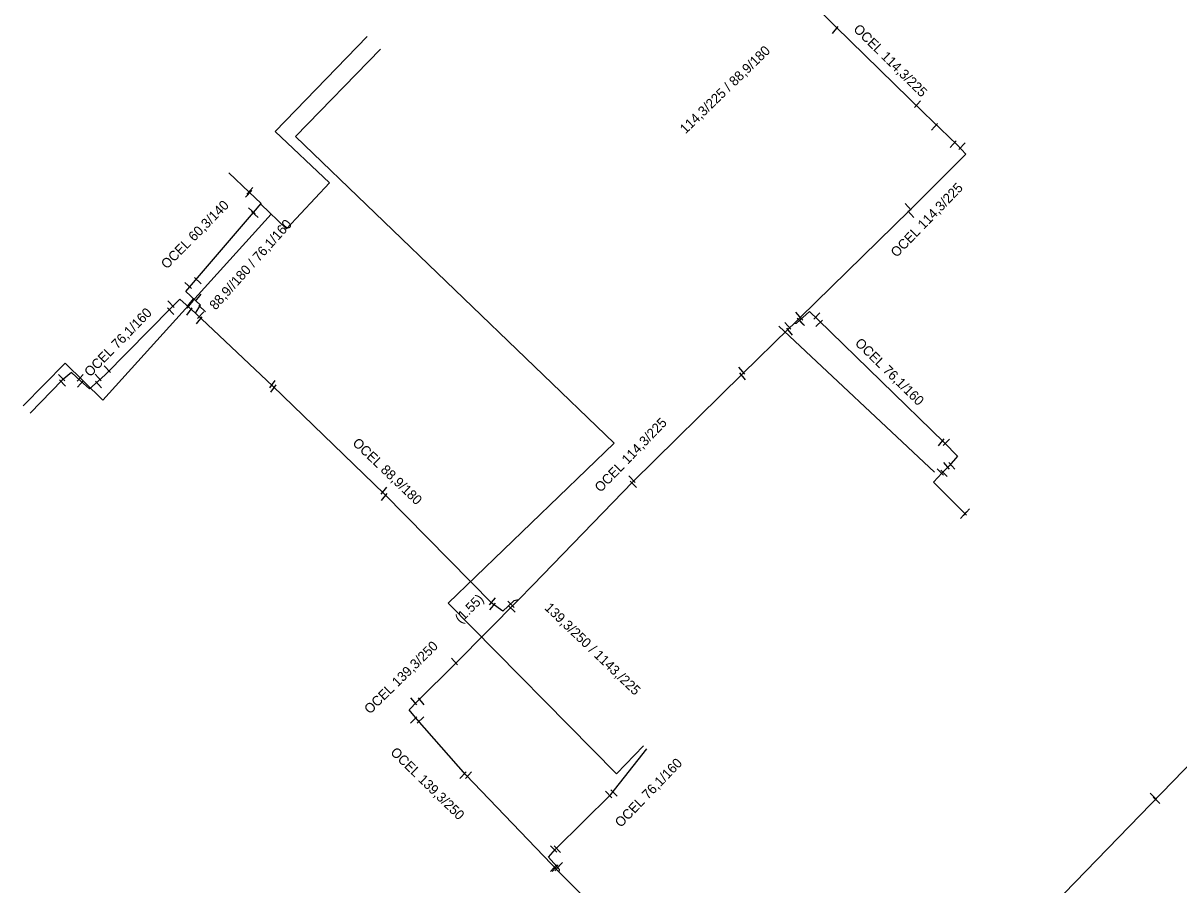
# Model space of a CAD drawing. Extents: x -642943 to -623314, y -1138561 to -1113539.
# Drawn here: x -641788.2 to -641698.7, y -1114109.7 to -1114043 of the extents above; entities that cross this region are included whole.
import ezdxf

# ---------------------------------------------------------------- set-up
doc = ezdxf.new("R2010")
doc.units = 0
for name, color, linetype in [('horkovod dimenze', 7, 'Continuous'), ('horkovod předisol', 7, 'Continuous'), ('horkovod sváry', 7, 'Continuous'), ('horkovod trasa', 7, 'Continuous'), ('horkovod zrušený', 7, 'Continuous')]:
    doc.layers.add(name, color=color, linetype=linetype)

# ---------------------------------------------------------------- blocks, each defined once
blk = doc.blocks.new('SPH_2')
at = {"layer": 'horkovod sváry'}
blk.add_line((-0.0001, -0.0349), (0.0001, 0.0349), dxfattribs=at)
blk = doc.blocks.new('SPH_1')
at = {"layer": 'horkovod sváry'}
blk.add_line((0.0001, -0.035), (-0.0001, 0.035), dxfattribs=at)
blk = doc.blocks.new('SPH')
at = {"layer": 'horkovod sváry'}
blk.add_line((0, -0.035), (0, 0.035), dxfattribs=at)

msp = doc.modelspace()

# ---------------------------------------------------------------- linework, layer by layer
at = {"layer": 'horkovod předisol'}
for points in [[(-641728.499, -1114066.243), (-641728.028, -1114065.768), (-641719.578, -1114057.495), (-641715.209, -1114053.134), (-641715.879, -1114052.422), (-641718.474, -1114049.943), (-641725.312, -1114043.256), (-641726.755, -1114041.822)], [(-641720.092, -1114126.988), (-641721.418, -1114125.861), (-641720.851, -1114125.065), (-641714.891, -1114118.203), (-641712.701, -1114115.876), (-641709.289, -1114112.08), (-641692.48, -1114094.759), (-641683.515, -1114085.539), (-641684.619, -1114084.426), (-641685.212, -1114083.625), (-641682.993, -1114081.401), (-641681.73, -1114082.645), (-641681.264, -1114083.194), (-641660.281, -1114061.531), (-641651.849, -1114053.534), (-641650.66, -1114052.417)], [(-641774.833, -1114065.441), (-641774.439, -1114064.833), (-641775.583, -1114063.771), (-641774.998, -1114063.059), (-641770.359, -1114057.664), (-641769.747, -1114056.953), (-641770.679, -1114056.077), (-641772.268, -1114054.58)], [(-641774.833, -1114065.441), (-641776.046, -1114064.369), (-641776.732, -1114065.029), (-641781.824, -1114070.21), (-641782.369, -1114070.694), (-641783.035, -1114071.285), (-641783.742, -1114070.677), (-641784.447, -1114070.021), (-641785.152, -1114070.626), (-641787.624, -1114073.172)], [(-641749.836, -1114087.611), (-641750.2, -1114087.706), (-641751.042, -1114088.505), (-641751.873, -1114087.909), (-641760.239, -1114079.428), (-641768.858, -1114071.08), (-641774.833, -1114065.441)], [(-641728.499, -1114066.243), (-641728.331, -1114066.227), (-641727.313, -1114065.299), (-641726.632, -1114065.965), (-641716.901, -1114075.45), (-641715.852, -1114076.513), (-641716.5, -1114077.246), (-641717.048, -1114077.795), (-641717.719, -1114078.517), (-641715.156, -1114081.07)], [(-641749.836, -1114087.611), (-641748.715, -1114086.474), (-641740.987, -1114078.497), (-641732.498, -1114070.122), (-641728.901, -1114066.633), (-641728.499, -1114066.243)], [(-641746.688, -1114108.69), (-641753.925, -1114101.172), (-641757.693, -1114096.884), (-641758.293, -1114096.137), (-641757.669, -1114095.479), (-641754.696, -1114092.523), (-641749.836, -1114087.611)], [(-641746.688, -1114108.69), (-641746.655, -1114108.49), (-641747.524, -1114107.529), (-641746.975, -1114106.92), (-641742.701, -1114102.687), (-641739.906, -1114099.161)], [(-641720.235, -1114127.193), (-641721.781, -1114125.978), (-641722.367, -1114126.63), (-641724.93, -1114129.341), (-641725.766, -1114128.663), (-641737.764, -1114117.627), (-641746.688, -1114108.69)]]:
    msp.add_lwpolyline(points, dxfattribs=at)
at = {"layer": 'horkovod trasa'}
for points in [[(-641728.499, -1114066.243), (-641728.028, -1114065.768), (-641719.578, -1114057.495), (-641715.209, -1114053.134), (-641715.879, -1114052.422), (-641718.474, -1114049.943), (-641725.312, -1114043.256), (-641726.755, -1114041.822)], [(-641720.092, -1114126.988), (-641721.418, -1114125.861), (-641720.851, -1114125.065), (-641714.891, -1114118.203), (-641712.701, -1114115.876), (-641709.289, -1114112.08), (-641692.48, -1114094.759), (-641683.515, -1114085.539), (-641684.619, -1114084.426), (-641685.212, -1114083.625), (-641682.993, -1114081.401), (-641681.73, -1114082.645), (-641681.264, -1114083.194), (-641660.281, -1114061.531), (-641651.849, -1114053.534), (-641650.66, -1114052.417)], [(-641774.833, -1114065.441), (-641774.439, -1114064.833), (-641775.583, -1114063.771), (-641774.998, -1114063.059), (-641770.359, -1114057.664), (-641769.747, -1114056.953), (-641770.679, -1114056.077), (-641772.268, -1114054.58)], [(-641774.833, -1114065.441), (-641776.046, -1114064.369), (-641776.732, -1114065.029), (-641781.824, -1114070.21), (-641782.369, -1114070.694), (-641783.035, -1114071.285), (-641783.742, -1114070.677), (-641784.447, -1114070.021), (-641785.152, -1114070.626), (-641787.624, -1114073.172)], [(-641749.836, -1114087.611), (-641750.2, -1114087.706), (-641751.042, -1114088.505), (-641751.873, -1114087.909), (-641760.239, -1114079.428), (-641768.858, -1114071.08), (-641774.833, -1114065.441)], [(-641728.499, -1114066.243), (-641728.331, -1114066.227), (-641727.313, -1114065.299), (-641726.632, -1114065.965), (-641716.901, -1114075.45), (-641715.852, -1114076.513), (-641716.5, -1114077.246), (-641717.048, -1114077.795), (-641717.719, -1114078.517), (-641715.156, -1114081.07)], [(-641749.836, -1114087.611), (-641748.715, -1114086.474), (-641740.987, -1114078.497), (-641732.498, -1114070.122), (-641728.901, -1114066.633), (-641728.499, -1114066.243)], [(-641746.688, -1114108.69), (-641753.925, -1114101.172), (-641757.693, -1114096.884), (-641758.293, -1114096.137), (-641757.669, -1114095.479), (-641754.696, -1114092.523), (-641749.836, -1114087.611)], [(-641746.688, -1114108.69), (-641746.655, -1114108.49), (-641747.524, -1114107.529), (-641746.975, -1114106.92), (-641742.701, -1114102.687), (-641739.906, -1114099.161)], [(-641720.235, -1114127.193), (-641721.781, -1114125.978), (-641722.367, -1114126.63), (-641724.93, -1114129.341), (-641725.766, -1114128.663), (-641737.764, -1114117.627), (-641746.688, -1114108.69)]]:
    msp.add_lwpolyline(points, dxfattribs=at)
at = {"layer": 'horkovod zrušený'}
for p, q in [((-641768.673, -1114051.393), (-641761.539, -1114044.033)), ((-641767.085, -1114051.772), (-641760.53, -1114045.011)), ((-641768.673, -1114051.393), (-641764.453, -1114055.357)), ((-641767.085, -1114051.772), (-641742.428, -1114075.508)), ((-641764.453, -1114055.357), (-641767.792, -1114058.928)), ((-641767.792, -1114058.928), (-641769.781, -1114056.996)), ((-641768.97, -1114057.785), (-641781.997, -1114072.171)), ((-641717.638, -1114077.737), (-641729.699, -1114066.439)), ((-641784.924, -1114069.3), (-641788.18, -1114072.62)), ((-641781.997, -1114072.171), (-641784.924, -1114069.3)), ((-641742.428, -1114075.508), (-641755.268, -1114087.877)), ((-641755.268, -1114087.877), (-641742.257, -1114101.073)), ((-641742.257, -1114101.073), (-641740.169, -1114098.918))]:
    msp.add_line(p, q, dxfattribs=at)

# ---------------------------------------------------------------- block references
at = {"layer": 'horkovod sváry'}
for name, p, xscale, yscale, rotation in [('SPH_1', (-641725.31, -1114043.52), 10.000002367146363, 10.000002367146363, -39.3133415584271), ('SPH_2', (-641718.95, -1114049.27), 9.999983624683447, 9.999983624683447, -40.993943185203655), ('SPH_1', (-641717.64, -1114051.03), 10.000008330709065, 10.000008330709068, -41.87784213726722), ('SPH_2', (-641716.2, -1114052.37), 10.000000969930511, 10.000000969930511, -40.83110011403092), ('SPH_2', (-641715.51, -1114052.52), 9.999986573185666, 9.999986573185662, -44.179679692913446), ('SPH_2', (-641770.72, -1114056.2), 10.000022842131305, 10.000022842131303, -42.19748522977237), ('SPH_2', (-641770.64, -1114055.98), 10.000022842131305, 10.000022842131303, -42.19748522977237), ('SPH_1', (-641719.67, -1114057.22), 10.000004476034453, 10.000004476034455, 42.56745038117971), ('SPH_2', (-641770.48, -1114057.52), 10.000025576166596, 10.000025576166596, 48.295802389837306), ('SPH_1', (-641770.25, -1114057.8), 10.00000085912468, 10.000000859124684, 47.68560668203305), ('SPH_2', (-641719.48, -1114057.78), 9.99999069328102, 9.99999069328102, 42.469063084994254), ('SPH_2', (-641775.4, -1114063.3), 9.999999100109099, 9.999999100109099, 46.95904401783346), ('SPH_2', (-641774.66, -1114062.93), 10.000009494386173, 10.00000949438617, 46.210905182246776), ('SPH_2', (-641774.62, -1114064.24), 9.999993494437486, 9.999993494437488, -37.71682057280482), ('SPH_2', (-641776.76, -1114065.28), 10.00000848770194, 10.00000848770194, 43.89193506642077), ('SPH', (-641776.73, -1114064.75), 10.000016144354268, 10.000016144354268, 42.38182094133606), ('SPH_2', (-641775.31, -1114065.32), 9.999973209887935, 9.999973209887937, -36.11935249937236), ('SPH_2', (-641775.25, -1114064.77), 9.999983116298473, 9.999983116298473, -38.876148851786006), ('SPH_2', (-641775.21, -1114064.6), 10.00000132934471, 10.00000132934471, -40.17423741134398), ('SPH_2', (-641774.33, -1114065.09), 10.000008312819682, 10.000008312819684, 46.99339863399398), ('SPH_2', (-641774.54, -1114065.99), 9.999991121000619, 9.99999112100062, -39.86839295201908), ('SPH_2', (-641774.44, -1114065.59), 10.000000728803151, 10.00000072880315, -43.72191515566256), ('SPH_1', (-641728.14, -1114065.63), 10.000000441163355, 10.000000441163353, 40.13409771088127), ('SPH_2', (-641728.07, -1114065.72), 9.999989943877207, 9.999989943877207, 41.42730201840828), ('SPH_1', (-641728.02, -1114066.08), 9.999985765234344, 9.999985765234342, 42.58783929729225), ('SPH_1', (-641727.95, -1114066.14), 10.000002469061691, 10.000002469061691, 42.57217062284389), ('SPH_2', (-641726.75, -1114065.66), 10.00000923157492, 10.000009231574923, -43.39052492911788), ('SPH', (-641726.57, -1114066.23), 9.999991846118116, 9.999991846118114, -47.14744874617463), ('SPH_2', (-641728.99, -1114066.41), 9.999991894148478, 9.999991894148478, 42.02142175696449), ('SPH_2', (-641728.85, -1114066.87), 9.999995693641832, 9.999995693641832, 41.39063212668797), ('SPH_2', (-641781.66, -1114069.78), 9.999990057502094, 9.999990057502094, 43.76776908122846), ('SPH_2', (-641732.55, -1114069.89), 10.000008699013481, 10.000008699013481, 41.47739942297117), ('SPH_2', (-641785.19, -1114070.43), 9.999996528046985, 9.999996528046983, 44.18892576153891), ('SPH_2', (-641783.76, -1114070.44), 10.000008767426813, 10.000008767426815, -41.14599288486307), ('SPH_2', (-641782.37, -1114070.42), 10.000016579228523, 10.000016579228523, 43.29766704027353), ('SPH_2', (-641732.48, -1114070.33), 10.00002172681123, 10.000021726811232, 38.99911118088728), ('SPH_2', (-641785.13, -1114070.84), 10.000011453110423, 10.000011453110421, 43.63737474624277), ('SPH_1', (-641783.74, -1114070.92), 9.999995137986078, 9.999995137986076, -42.812149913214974), ('SPH_2', (-641782.35, -1114070.97), 10.000001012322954, 10.000001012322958, 42.40863432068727), ('SPH_2', (-641768.88, -1114070.93), 9.999995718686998, 9.999995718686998, -36.65517261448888), ('SPH_2', (-641768.79, -1114071.27), 10.000004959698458, 10.000004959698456, -36.54247327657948), ('SPH_2', (-641717.11, -1114075.44), 10.000018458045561, 10.000018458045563, -40.26360371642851), ('SPH_2', (-641716.73, -1114075.44), 9.999991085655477, 9.999991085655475, -43.52036701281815), ('SPH_2', (-641717.19, -1114077.73), 10.00001035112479, 10.000010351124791, 43.653603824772), ('SPH_2', (-641716.9, -1114077.83), 9.999998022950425, 9.999998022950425, 45.374114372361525), ('SPH', (-641716.7, -1114077.25), 9.999990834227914, 9.999990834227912, 40.65648144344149), ('SPH_2', (-641716.3, -1114077.25), 10.000015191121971, 10.000015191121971, 43.55188694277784), ('SPH_2', (-641741.05, -1114078.29), 10.000019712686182, 10.000019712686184, 42.448297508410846), ('SPH_2', (-641740.94, -1114078.69), 9.999974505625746, 9.999974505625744, 45.40958414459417), ('SPH_2', (-641760.25, -1114079.18), 9.999996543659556, 9.999996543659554, -37.36215857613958), ('SPH_1', (-641760.22, -1114079.67), 10.000023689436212, 10.000023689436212, -38.03644570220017), ('SPH_1', (-641715.39, -1114081.08), 10.000013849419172, 10.000013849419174, -42.33706059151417), ('SPH_2', (-641715.16, -1114080.84), 10.000010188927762, 10.00001018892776, -43.62190009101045), ('SPH_1', (-641751.85, -1114087.74), 9.999998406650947, 9.999998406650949, -40.638510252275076), ('SPH_2', (-641751.83, -1114088.14), 9.999982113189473, 9.999982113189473, -40.08883446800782), ('SPH_2', (-641750.41, -1114087.97), 9.999987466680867, 9.999987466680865, 43.58849430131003), ('SPH_2', (-641750.35, -1114088.32), 10.000007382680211, 10.000007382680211, 45.89145109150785), ('SPH_2', (-641754.8, -1114092.39), 10.000016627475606, 10.000016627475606, 42.0259630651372), ('SPH_2', (-641757.94, -1114095.47), 10.000009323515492, 10.00000932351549, 39.821045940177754), ('SPH_2', (-641757.35, -1114095.48), 9.999980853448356, 9.999980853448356, 38.61139005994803), ('SPH_2', (-641757.94, -1114096.91), 9.999985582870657, 9.999985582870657, -44.84605350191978), ('SPH_2', (-641757.42, -1114096.93), 10.000018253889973, 10.000018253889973, -45.589758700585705), ('SPH_2', (-641754.13, -1114101.19), 9.999991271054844, 9.999991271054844, -43.0756877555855), ('SPH_2', (-641753.71, -1114101.19), 9.999996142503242, 9.999996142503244, -41.55621161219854), ('SPH_2', (-641742.86, -1114102.69), 9.999978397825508, 9.999978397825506, 42.398996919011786), ('SPH_2', (-641742.44, -1114102.57), 9.99998915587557, 9.999989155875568, 43.80362235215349), ('SPH_2', (-641700.688, -1114102.822), 9.999982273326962, 9.99998227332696, 44.79228514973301), ('SPH_2', (-641700.451, -1114103.133), 10.000021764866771, 10.00002176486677, 46.373003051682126), ('SPH_2', (-641747.12, -1114106.9), 10.000012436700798, 10.000012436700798, 43.01679592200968), ('SPH_2', (-641746.83, -1114106.92), 9.99998645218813, 9.99998645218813, 43.64341014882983), ('SPH_2', (-641747.13, -1114108.39), 10.000003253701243, 10.000003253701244, -43.405245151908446), ('SPH_2', (-641746.99, -1114108.38), 9.999993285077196, 9.999993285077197, -41.17832020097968), ('SPH_2', (-641746.79, -1114108.33), 10.000025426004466, 10.000025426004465, -43.49112001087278), ('SPH_2', (-641746.68, -1114108.21), 10.00000416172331, 10.000004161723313, -43.411850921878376)]:
    msp.add_blockref(name, p, dxfattribs=dict(at, xscale=xscale, yscale=yscale, rotation=rotation))

# ---------------------------------------------------------------- texts
at = {"layer": 'horkovod dimenze'}
for s, height, rotation, p in [('OCEL 114,3/225', 0.75, 315.37226, (-641723.967, -1114043.531)), ('114,3/225 / 88,9/180', 0.75, 44.01397, (-641736.91, -1114051.606)), ('OCEL 114,3/225', 0.74999, 45.95941, (-641720.57, -1114061.171)), ('OCEL 60,3/140', 0.75, 45.27706, (-641777.055, -1114062.071)), ('88,9//180 / 76,1/160', 0.74999, 48.12953, (-641773.279, -1114065.246)), ('OCEL 76,1/160', 0.75, 45.63106, (-641782.991, -1114070.417)), ('OCEL 76,1/160', 0.75, 315.69446, (-641723.847, -1114067.822)), ('OCEL 114,3/225', 0.74999, 45.95941, (-641743.484, -1114079.349)), ('OCEL 88,9/180', 0.75, 316.28962, (-641762.738, -1114075.558)), ('(1.55)', 0.75, 45.1951, (-641754.311, -1114089.488)), ('139,3/250 / 1143,/225', 0.74999, 316.17737, (-641747.871, -1114088.307)), ('OCEL 139,3/250', 0.75, 44.44733, (-641761.336, -1114096.505)), ('OCEL 139,3/250', 0.74999, 315.57358, (-641759.804, -1114099.485)), ('OCEL 76,1/160', 0.75, 45.87725, (-641741.918, -1114105.281))]:
    msp.add_text(s, height=height, rotation=rotation, dxfattribs=at).set_placement(p)

doc.saveas('drawing.dxf')
